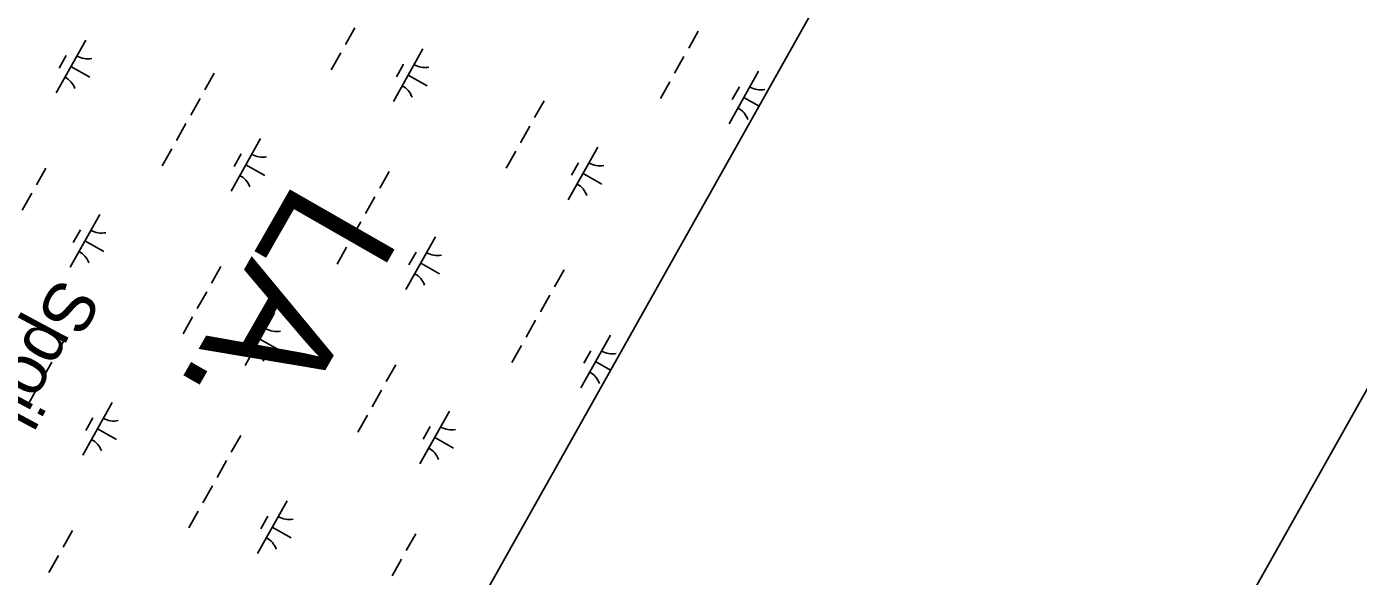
# Model space of a CAD drawing. Extents: x 3913936 to 3933962, y 195330 to 217741.
# Drawn here: x 3926967 to 3928071, y 202033 to 202489 of the extents above; entities that cross this region are included whole.
import ezdxf

# ---------------------------------------------------------------- set-up
doc = ezdxf.new("R2010")
doc.units = 0
for name, color, linetype in [('V-ANNO-SYMB', 7, 'Continuous'), ('V-GRID-FRAM', 7, 'Continuous'), ('V-RIVR-IDEN', 7, 'Continuous'), ('V-TOPO-GNAM-IDEN', 7, 'Continuous'), ('V-WETL-SWMP', 7, 'Continuous')]:
    doc.layers.add(name, color=color, linetype=linetype)

msp = doc.modelspace()

# ---------------------------------------------------------------- linework, layer by layer
at = {"layer": 'V-ANNO-SYMB'}
msp.add_lwpolyline([(3922773, 216134.5), (3914667.3, 201715.1), (3924655.6, 196100.2), (3932761.3, 210519.7), (3922773, 216134.5)], dxfattribs=at)
at = {"layer": 'V-GRID-FRAM'}
msp.add_lwpolyline([(3932010.3, 210315), (3924440.1, 196848.2), (3917917.6, 202110.6), (3924798.7, 214359), (3932010.3, 210315)], dxfattribs=at)
at = {"layer": 'V-WETL-SWMP'}
for p, q in [((3927632.6, 202527.3), (3926850, 201135.3)), ((3927239, 202488), (3927231.2, 202474.1)), ((3927523.6, 202485.2), (3927515.7, 202471.2)), ((3927015.8, 202477.7), (3926991.3, 202434.1)), ((3927227.3, 202467.1), (3927219.4, 202453.1)), ((3927295.4, 202470.4), (3927270.9, 202426.9)), ((3926999.7, 202464.9), (3926993.8, 202454.4)), ((3927279.3, 202457.7), (3927273.4, 202447.2)), ((3927511.8, 202464.2), (3927504, 202450.3)), ((3927003.5, 202455.9), (3927019.2, 202447)), ((3927122.4, 202450.3), (3927114.5, 202436.4)), ((3927283.1, 202448.6), (3927298.8, 202439.8)), ((3927573.7, 202451.9), (3927549.2, 202408.3)), ((3927500, 202443.3), (3927492.2, 202429.4)), ((3927557.7, 202439.1), (3927551.8, 202428.6)), ((3927110.6, 202429.4), (3927102.8, 202415.5)), ((3927395.8, 202427.4), (3927387.9, 202413.5)), ((3927561.5, 202430.1), (3927574, 202423.1)), ((3927098.8, 202408.5), (3927091, 202394.6)), ((3927384, 202406.5), (3927376.2, 202392.5)), ((3927160.8, 202396.1), (3927136.3, 202352.6)), ((3927087.1, 202387.6), (3927079.2, 202373.6)), ((3927144.7, 202383.4), (3927138.8, 202372.9)), ((3927372.3, 202385.6), (3927364.4, 202371.6)), ((3927440.4, 202388.9), (3927415.9, 202345.3)), ((3926982.8, 202371.7), (3926975, 202357.7)), ((3927148.5, 202374.4), (3927164.2, 202365.5)), ((3927267.4, 202368.8), (3927259.5, 202354.9)), ((3927424.3, 202376.1), (3927418.4, 202365.7)), ((3927428.1, 202367.1), (3927443.8, 202358.3)), ((3926971.1, 202350.8), (3926963.2, 202336.8)), ((3927255.6, 202347.9), (3927247.8, 202334)), ((3927027.4, 202333.2), (3927002.9, 202289.6)), ((3927243.8, 202327), (3927236, 202313)), ((3927011.4, 202320.4), (3927005.5, 202309.9)), ((3927305.8, 202314.6), (3927281.3, 202271.1)), ((3927015.1, 202311.4), (3927030.8, 202302.6)), ((3927232.1, 202306.1), (3927224.2, 202292.1)), ((3927289.7, 202301.9), (3927283.8, 202291.4)), ((3927293.5, 202292.8), (3927309.2, 202284)), ((3927127.8, 202290.2), (3927120, 202276.2)), ((3927412.4, 202287.3), (3927404.5, 202273.4)), ((3927116.1, 202269.2), (3927108.2, 202255.3)), ((3927400.6, 202266.4), (3927392.7, 202252.5)), ((3927104.3, 202248.3), (3927096.5, 202234.4)), ((3927172.4, 202251.7), (3927147.9, 202208.1)), ((3927156.4, 202238.9), (3927150.5, 202228.4)), ((3927388.8, 202245.5), (3927381, 202231.5)), ((3926999.4, 202231.6), (3926991.5, 202217.6)), ((3927160.1, 202229.9), (3927175.8, 202221.1)), ((3927377.1, 202224.6), (3927369.2, 202210.6)), ((3927450.8, 202233.1), (3927426.3, 202189.5)), ((3927434.7, 202220.3), (3927428.8, 202209.9)), ((3926987.6, 202210.7), (3926979.8, 202196.7)), ((3927272.8, 202208.7), (3927265, 202194.7)), ((3927438.5, 202211.3), (3927451, 202204.3)), ((3926975.9, 202189.7), (3926968, 202175.8)), ((3927261.1, 202187.7), (3927253.2, 202173.8)), ((3927037.8, 202177.4), (3927013.3, 202133.8)), ((3927317.4, 202170.2), (3927292.9, 202126.6)), ((3927021.8, 202164.6), (3927015.9, 202154.1)), ((3927249.3, 202166.8), (3927241.5, 202152.9)), ((3927025.5, 202155.6), (3927041.2, 202146.8)), ((3927144.4, 202150.1), (3927136.5, 202136.1)), ((3927301.4, 202157.4), (3927295.5, 202146.9)), ((3927305.1, 202148.4), (3927320.8, 202139.6)), ((3927132.6, 202129.2), (3927124.8, 202115.2)), ((3927120.9, 202108.2), (3927113, 202094.3)), ((3927182.8, 202095.9), (3927158.3, 202052.3)), ((3927109.1, 202087.3), (3927101.3, 202073.4)), ((3927166.7, 202083.1), (3927160.9, 202072.6)), ((3927004.8, 202071.4), (3926997, 202057.5)), ((3927170.5, 202074.1), (3927186.2, 202065.3)), ((3927289.4, 202068.6), (3927281.5, 202054.6)), ((3926993.1, 202050.5), (3926985.2, 202036.5)), ((3927277.6, 202047.6), (3927269.8, 202033.7))]:
    msp.add_line(p, q, dxfattribs=at)
for centre, start, end in [((3927017.3, 202479.8), 239.8861, 281.4297), ((3927296.9, 202472.6), 239.8861, 281.4297), ((3926990.2, 202431.7), 19.8861, 61.4297), ((3927269.8, 202424.5), 19.8861, 61.4297), ((3927575.2, 202454.1), 239.8861, 281.4297), ((3927548.2, 202405.9), 19.8861, 61.4297), ((3927162.3, 202398.3), 239.8861, 281.4297), ((3927441.9, 202391.1), 239.8861, 281.4297), ((3927135.2, 202350.2), 19.8861, 61.4297), ((3927414.8, 202342.9), 19.8861, 61.4297), ((3927028.9, 202335.4), 239.8861, 281.4297), ((3927001.8, 202287.2), 19.8861, 61.4297), ((3927307.2, 202316.8), 239.8861, 281.4297), ((3927280.2, 202268.7), 19.8861, 61.4297), ((3927173.9, 202253.8), 239.8861, 281.4297), ((3927146.8, 202205.7), 19.8861, 61.4297), ((3927452.2, 202235.3), 239.8861, 281.4297), ((3927425.2, 202187.1), 19.8861, 61.4297), ((3927039.3, 202179.6), 239.8861, 281.4297), ((3927012.2, 202131.4), 19.8861, 61.4297), ((3927318.9, 202172.3), 239.8861, 281.4297), ((3927291.8, 202124.2), 19.8861, 61.4297), ((3927184.3, 202098), 239.8861, 281.4297), ((3927157.2, 202049.9), 19.8861, 61.4297)]:
    msp.add_arc(centre, 17.6, start, end, dxfattribs=at)

# ---------------------------------------------------------------- texts
at = {"layer": 'V-RIVR-IDEN'}
msp.add_text('Spoil', height=42, rotation=241.7834, dxfattribs=at).set_placement((3926992.6, 202282.6))
at = {"layer": 'V-TOPO-GNAM-IDEN'}
msp.add_text('LA.', height=100, rotation=240.1844, dxfattribs=at).set_placement((3927190.5, 202363.5))

doc.saveas('drawing.dxf')
